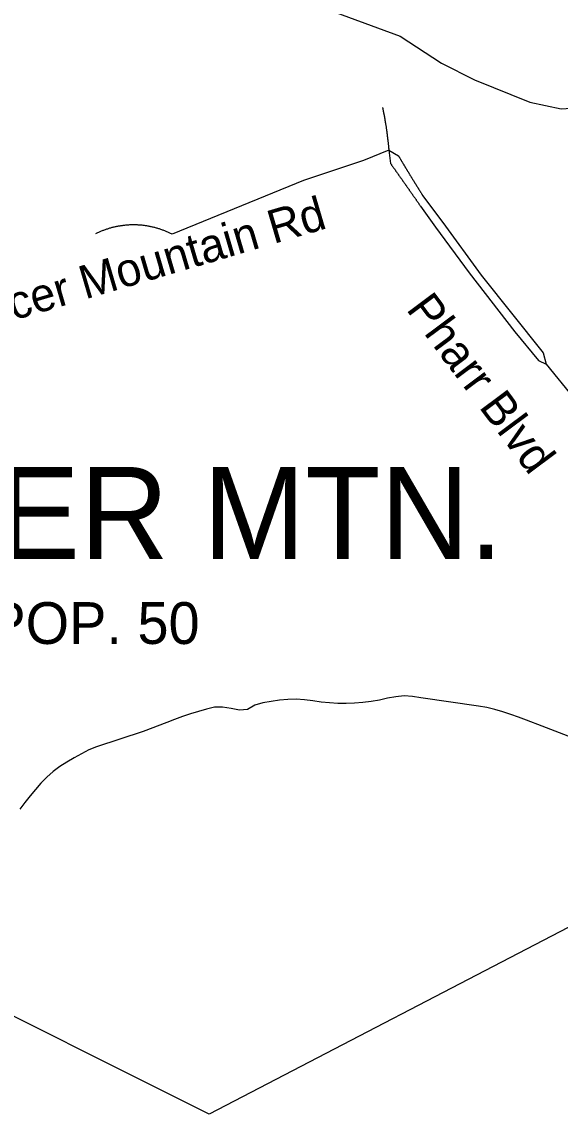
# Model space of a CAD drawing. Extents: x 1268485 to 1426702, y 514839 to 616766.
# Drawn here: x 1370002 to 1371058, y 571078 to 573222 of the extents above; entities that cross this region are included whole.
import ezdxf

# ---------------------------------------------------------------- set-up
doc = ezdxf.new("R2010")
doc.units = 0
for name, color, linetype in [('Old_Level_10', 7, 'Continuous'), ('Old_Level_32', 7, 'Continuous'), ('Old_Level_35', 7, 'Continuous'), ('Old_Level_48', 7, 'Continuous'), ('Old_Level_49', 7, 'Continuous'), ('Old_Level_62', 7, 'Continuous'), ('Old_Level_9', 7, 'Continuous')]:
    doc.layers.add(name, color=color, linetype=linetype)

msp = doc.modelspace()

# ---------------------------------------------------------------- linework, layer by layer
at = {"layer": 'Old_Level_32'}
msp.add_lwpolyline([(1369855.495, 573793.151), (1370338.736, 573380.57), (1370484.761, 573289.654), (1370744.361, 573193.672), (1370825.486, 573140.29), (1370890.386, 573107.82), (1370999.087, 573063.625), (1371060.742, 573050.637), (1371099.274, 573053.672), (1371141.133, 573068.454), (1371175.366, 573092.816), (1371211.857, 573126.234)], dxfattribs=at)
at = {"layer": 'Old_Level_35'}
for q in [(1370741.292, 572958.685), (1370725.503, 572943.87)]:
    msp.add_line((1370722.222, 572969.45), q, dxfattribs=at)
for points in [[(1370710.022, 573053.521), (1370710.124, 573052.65), (1370710.329, 573051.83), (1370710.534, 573050.958), (1370710.739, 573050.138), (1370710.842, 573049.267), (1370711.047, 573048.447), (1370711.252, 573047.575), (1370711.354, 573046.755), (1370711.457, 573045.884), (1370711.764, 573045.063), (1370711.867, 573044.243), (1370711.97, 573043.371), (1370712.175, 573042.551), (1370712.38, 573041.68), (1370712.482, 573040.86), (1370712.585, 573039.988), (1370712.892, 573039.168), (1370712.995, 573038.297), (1370713.097, 573037.476), (1370713.2, 573036.605), (1370713.507, 573035.836), (1370713.61, 573034.913), (1370713.712, 573034.144), (1370713.918, 573033.273), (1370714.02, 573032.401), (1370714.225, 573031.581), (1370714.328, 573030.71), (1370714.533, 573029.89), (1370714.635, 573029.018), (1370714.738, 573028.197), (1370714.84, 573027.326), (1370715.148, 573026.506), (1370715.25, 573025.634), (1370715.353, 573024.814), (1370715.455, 573023.943), (1370715.66, 573023.123), (1370715.763, 573022.251), (1370715.866, 573021.38), (1370715.968, 573020.56), (1370716.173, 573019.688), (1370716.276, 573018.868), (1370716.481, 573017.997), (1370716.583, 573017.176), (1370716.788, 573016.304), (1370716.891, 573015.433), (1370716.993, 573014.613), (1370717.096, 573013.741), (1370717.301, 573012.921), (1370717.403, 573012.05), (1370717.506, 573011.23), (1370717.608, 573010.358), (1370717.711, 573009.487), (1370717.916, 573008.667), (1370718.019, 573007.795), (1370718.121, 573007.026), (1370718.121, 573006.104), (1370718.224, 573005.232), (1370718.326, 573004.463), (1370718.531, 573003.54), (1370718.634, 573002.668), (1370718.736, 573001.9), (1370718.839, 573000.977), (1370719.044, 573000.208), (1370719.146, 572999.337), (1370719.249, 572998.414), (1370719.249, 572997.645), (1370719.351, 572996.774), (1370719.454, 572995.953), (1370719.659, 572995.082), (1370719.762, 572994.21), (1370719.864, 572993.39), (1370719.864, 572992.518), (1370719.967, 572991.647), (1370720.172, 572990.827), (1370720.274, 572989.955), (1370720.377, 572989.084), (1370720.377, 572988.264), (1370720.479, 572987.392), (1370720.582, 572986.521), (1370720.787, 572985.701), (1370720.787, 572984.829), (1370720.889, 572984.009), (1370720.992, 572983.138), (1370721.094, 572982.266), (1370721.094, 572981.446), (1370721.299, 572980.575), (1370721.402, 572979.703), (1370721.402, 572978.882), (1370721.504, 572978.011), (1370721.607, 572977.139), (1370721.607, 572976.319), (1370721.71, 572975.448), (1370721.915, 572974.576), (1370721.915, 572973.756), (1370722.017, 572972.885), (1370722.12, 572972.013), (1370722.12, 572971.142), (1370722.222, 572970.322), (1370722.222, 572969.45)], [(1370722.222, 572969.45), (1370672.907, 572949.765), (1370554.797, 572909.934), (1370297.047, 572804.896)], [(1370725.503, 572943.87), (1370726.118, 572942.998), (1370726.631, 572942.178), (1370727.246, 572941.307), (1370727.861, 572940.487), (1370728.476, 572939.615), (1370729.091, 572938.795), (1370729.604, 572937.924), (1370730.219, 572937.103), (1370730.834, 572936.232), (1370731.449, 572935.361), (1370732.167, 572934.54), (1370732.577, 572933.771), (1370733.295, 572932.9), (1370733.91, 572931.977), (1370734.525, 572931.208), (1370735.14, 572930.337), (1370735.653, 572929.517), (1370736.268, 572928.645), (1370736.883, 572927.824), (1370737.499, 572926.953), (1370738.114, 572926.133), (1370738.626, 572925.261), (1370739.241, 572924.441), (1370739.857, 572923.57), (1370740.472, 572922.75), (1370740.984, 572921.878), (1370741.6, 572921.058), (1370742.215, 572920.187), (1370742.83, 572919.366), (1370743.548, 572918.495), (1370743.958, 572917.674), (1370744.675, 572916.803), (1370745.29, 572915.931), (1370745.906, 572915.111), (1370746.418, 572914.24), (1370747.033, 572913.42), (1370747.649, 572912.548), (1370748.264, 572911.728), (1370748.879, 572910.857), (1370749.392, 572910.087), (1370750.007, 572909.165), (1370750.622, 572908.396), (1370751.237, 572907.524), (1370751.75, 572906.704), (1370752.365, 572905.833), (1370752.98, 572904.961), (1370753.595, 572904.141), (1370754.108, 572903.27), (1370754.723, 572902.45), (1370755.338, 572901.578), (1370755.953, 572900.758), (1370756.671, 572899.887), (1370757.081, 572899.066), (1370757.799, 572898.194), (1370758.414, 572897.323), (1370759.029, 572896.503), (1370759.542, 572895.631), (1370760.157, 572894.811), (1370760.772, 572893.94), (1370761.387, 572893.12), (1370761.9, 572892.248), (1370762.515, 572891.428), (1370763.13, 572890.557), (1370763.745, 572889.685), (1370764.258, 572888.865), (1370764.873, 572887.994), (1370765.488, 572887.173), (1370766.103, 572886.301), (1370766.616, 572885.481), (1370767.231, 572884.61), (1370767.846, 572883.738), (1370768.461, 572882.918), (1370768.974, 572882.047), (1370769.589, 572881.227), (1370770.204, 572880.355), (1370770.922, 572879.484), (1370771.332, 572878.664), (1370772.05, 572877.792), (1370772.665, 572877.023), (1370773.28, 572876.1), (1370773.793, 572875.331), (1370774.408, 572874.46), (1370775.023, 572873.588), (1370775.638, 572872.768), (1370776.151, 572871.897), (1370776.766, 572871.077), (1370777.381, 572870.205), (1370777.894, 572869.334), (1370778.509, 572868.514), (1370779.124, 572867.642), (1370779.739, 572866.821), (1370780.252, 572865.95), (1370780.867, 572865.079), (1370781.482, 572864.258), (1370782.097, 572863.387), (1370782.61, 572862.567), (1370783.225, 572861.695), (1370783.84, 572860.824), (1370784.353, 572860.004)], [(1370741.292, 572958.685), (1370741.702, 572957.865), (1370742.112, 572957.044), (1370742.625, 572956.327), (1370743.137, 572955.506), (1370743.65, 572954.686), (1370743.958, 572953.918), (1370744.47, 572953.148), (1370744.983, 572952.38), (1370745.496, 572951.56), (1370745.906, 572950.739), (1370746.418, 572950.022), (1370746.828, 572949.202), (1370747.341, 572948.432), (1370747.751, 572947.612), (1370748.264, 572946.792), (1370748.776, 572946.074), (1370749.289, 572945.254), (1370749.802, 572944.485), (1370750.109, 572943.665), (1370750.622, 572942.896), (1370751.134, 572942.127), (1370751.647, 572941.307), (1370751.955, 572940.538), (1370752.467, 572939.769), (1370752.98, 572938.949), (1370753.493, 572938.18), (1370754.005, 572937.359), (1370754.415, 572936.642), (1370754.825, 572935.821), (1370755.338, 572935.053), (1370755.851, 572934.233), (1370756.261, 572933.463), (1370756.773, 572932.695), (1370757.286, 572931.875), (1370757.799, 572931.105), (1370758.209, 572930.337), (1370758.619, 572929.567), (1370759.132, 572928.747), (1370759.644, 572927.927), (1370760.157, 572927.209), (1370760.669, 572926.389), (1370760.977, 572925.621), (1370761.49, 572924.8), (1370762.002, 572924.083), (1370762.515, 572923.262), (1370763.028, 572922.493), (1370763.54, 572921.673), (1370763.848, 572920.955), (1370764.36, 572920.135), (1370764.873, 572919.315), (1370765.386, 572918.546), (1370765.898, 572917.726), (1370766.206, 572917.008), (1370766.718, 572916.188), (1370767.231, 572915.419), (1370767.744, 572914.65), (1370768.256, 572913.881), (1370768.769, 572913.061), (1370769.077, 572912.292), (1370769.589, 572911.523), (1370770.102, 572910.754), (1370770.614, 572909.934), (1370771.127, 572909.165), (1370771.64, 572908.396), (1370772.152, 572907.627), (1370772.46, 572906.807), (1370772.973, 572906.038), (1370773.485, 572905.269), (1370773.998, 572904.5), (1370774.51, 572903.68), (1370775.023, 572902.962), (1370775.331, 572902.142), (1370775.843, 572901.373), (1370776.356, 572900.553), (1370776.869, 572899.835), (1370777.381, 572899.015), (1370777.894, 572898.246), (1370778.406, 572897.426), (1370778.919, 572896.708), (1370779.227, 572895.888), (1370779.739, 572895.119), (1370780.252, 572894.298), (1370780.765, 572893.581), (1370781.277, 572892.761), (1370781.79, 572891.992), (1370782.2, 572891.274), (1370782.713, 572890.454), (1370783.123, 572889.685), (1370783.635, 572888.865), (1370784.148, 572888.147), (1370784.66, 572887.327), (1370785.173, 572886.558), (1370785.583, 572885.738), (1370786.096, 572885.02), (1370786.608, 572884.2), (1370787.121, 572883.431), (1370787.531, 572882.713), (1370788.044, 572881.893), (1370788.454, 572881.124)], [(1370788.454, 572881.124), (1370828.029, 572828.118), (1370903.591, 572724.772), (1371024.982, 572571.803), (1371031.236, 572550.119)], [(1370784.353, 572860.004), (1370813.778, 572818.378), (1370880.01, 572729.129), (1370969.72, 572613.429), (1371016.164, 572557.295), (1371031.236, 572550.119)], [(1370297.047, 572804.896), (1370295.611, 572805.613), (1370294.176, 572806.331), (1370292.741, 572806.998), (1370291.203, 572807.613), (1370289.87, 572808.331), (1370288.537, 572808.946), (1370286.999, 572809.561), (1370285.461, 572810.176), (1370284.128, 572810.791), (1370282.59, 572811.355), (1370281.155, 572811.919), (1370279.72, 572812.483), (1370278.284, 572813.047), (1370276.746, 572813.61), (1370275.209, 572814.123), (1370273.773, 572814.636), (1370272.235, 572815.148), (1370270.8, 572815.61), (1370269.262, 572816.071), (1370267.724, 572816.481), (1370266.289, 572816.943), (1370264.751, 572817.353), (1370263.111, 572817.763), (1370261.675, 572818.122), (1370260.137, 572818.583), (1370258.599, 572818.891), (1370256.959, 572819.249), (1370255.524, 572819.557), (1370253.986, 572819.865), (1370252.345, 572820.172), (1370250.91, 572820.48), (1370249.372, 572820.736), (1370247.732, 572820.992), (1370246.296, 572821.249), (1370244.656, 572821.505), (1370243.118, 572821.71), (1370241.478, 572821.864), (1370240.042, 572822.069), (1370238.402, 572822.274), (1370236.864, 572822.428), (1370235.223, 572822.582), (1370233.788, 572822.684), (1370232.148, 572822.838), (1370230.507, 572822.889), (1370228.969, 572822.94), (1370227.329, 572822.992), (1370225.894, 572823.043), (1370224.253, 572823.145), (1370222.613, 572823.145), (1370221.075, 572823.145), (1370219.537, 572823.145), (1370217.999, 572823.145), (1370216.359, 572823.043), (1370214.718, 572822.992), (1370213.283, 572822.94), (1370211.642, 572822.889), (1370210.105, 572822.735), (1370208.464, 572822.633), (1370206.926, 572822.479), (1370205.388, 572822.377), (1370203.748, 572822.172), (1370202.21, 572822.069), (1370200.672, 572821.864), (1370199.134, 572821.607), (1370197.494, 572821.454), (1370195.956, 572821.197), (1370194.418, 572820.941), (1370192.88, 572820.685), (1370191.342, 572820.429), (1370189.702, 572820.121), (1370188.267, 572819.814), (1370186.729, 572819.506), (1370185.088, 572819.199), (1370183.653, 572818.788), (1370182.115, 572818.429), (1370180.475, 572818.071), (1370179.039, 572817.711), (1370177.501, 572817.251), (1370175.963, 572816.891), (1370174.528, 572816.43), (1370172.99, 572815.918), (1370171.452, 572815.508), (1370170.017, 572814.995), (1370168.479, 572814.482), (1370167.044, 572814.021), (1370165.506, 572813.508), (1370163.968, 572812.944), (1370162.532, 572812.432), (1370160.995, 572811.817), (1370159.662, 572811.252), (1370158.124, 572810.689), (1370156.586, 572810.074), (1370155.253, 572809.459), (1370153.715, 572808.792), (1370152.382, 572808.177), (1370150.845, 572807.511), (1370149.512, 572806.793), (1370148.076, 572806.126), (1370146.641, 572805.46)], [(1371031.236, 572550.119), (1371085.369, 572483.016), (1371177.745, 572369.827)]]:
    msp.add_lwpolyline(points, dxfattribs=at)
at = {"layer": 'Old_Level_48'}
msp.add_line((1371784.031, 571813.508), (1370369.508, 571078.388), dxfattribs=at)
msp.add_lwpolyline([(1370369.508, 571078.388), (1369812.441, 571356.801), (1369390.011, 571633.836), (1368970.582, 571887.011), (1368861.743, 571810.545)], dxfattribs=at)
at = {"layer": 'Old_Level_49'}
msp.add_line((1371784.031, 571813.508), (1370369.508, 571078.388), dxfattribs=at)
msp.add_lwpolyline([(1370369.508, 571078.388), (1369812.441, 571356.801), (1369390.011, 571633.836), (1368970.582, 571887.011), (1368861.743, 571810.545)], dxfattribs=at)
at = {"layer": 'Old_Level_62'}
msp.add_lwpolyline([(1371099.415, 571809.88), (1371023.136, 571839.46), (1370992.378, 571851.198), (1370976.999, 571856.992), (1370961.518, 571862.528), (1370945.934, 571867.705), (1370930.247, 571872.421), (1370914.458, 571876.267), (1370898.157, 571878.675), (1370784.968, 571895.182), (1370768.769, 571897.848), (1370752.57, 571898.873), (1370736.166, 571897.233), (1370719.864, 571894.772), (1370703.87, 571890.723), (1370687.773, 571887.903), (1370671.472, 571886.314), (1370655.068, 571885.032), (1370638.561, 571884.314), (1370622.157, 571884.212), (1370605.855, 571885.084), (1370589.553, 571886.929), (1370573.149, 571889.133), (1370556.848, 571891.133), (1370540.546, 571892.363), (1370524.244, 571892.106), (1370507.943, 571890.313), (1370475.339, 571885.289), (1370459.653, 571880.573), (1370445.094, 571872.371), (1370429.203, 571871.294), (1370412.696, 571874.216), (1370396.189, 571877.138), (1370379.99, 571876.727), (1370364.304, 571872.986), (1370348.617, 571868.628), (1370333.033, 571863.707), (1370317.449, 571858.375), (1370301.968, 571852.736), (1370286.486, 571846.892), (1370240.247, 571829.155), (1370148.589, 571799.013), (1370133.62, 571793.066), (1370119.061, 571785.479), (1370104.605, 571777.534), (1370090.354, 571769.28), (1370076.513, 571760.515), (1370063.595, 571750.365), (1370051.497, 571739.292), (1370039.809, 571727.757), (1370028.736, 571715.608), (1370018.278, 571702.946), (1370008.128, 571689.925), (1369998.183, 571676.751)], dxfattribs=at)

# ---------------------------------------------------------------- texts
at = {"layer": 'Old_Level_10'}
for s, height, rotation, p in [('Spencer Mountain Rd', 65.61666, 16.396972, (1369789.317, 572577.597)), ('Pharr Blvd', 65.6167, 306.732211, (1370754.84, 572657.667))]:
    msp.add_text(s, height=height, rotation=rotation, dxfattribs=at).set_placement(p)
at = {"layer": 'Old_Level_9'}
for s, height, p in [('SPENCER MTN.', 180.44583, (1369123.79, 572167.616)), ('POP. 50', 82.0208, (1369936.539, 572000.911))]:
    msp.add_text(s, height=height, dxfattribs=at).set_placement(p)

doc.saveas('drawing.dxf')
